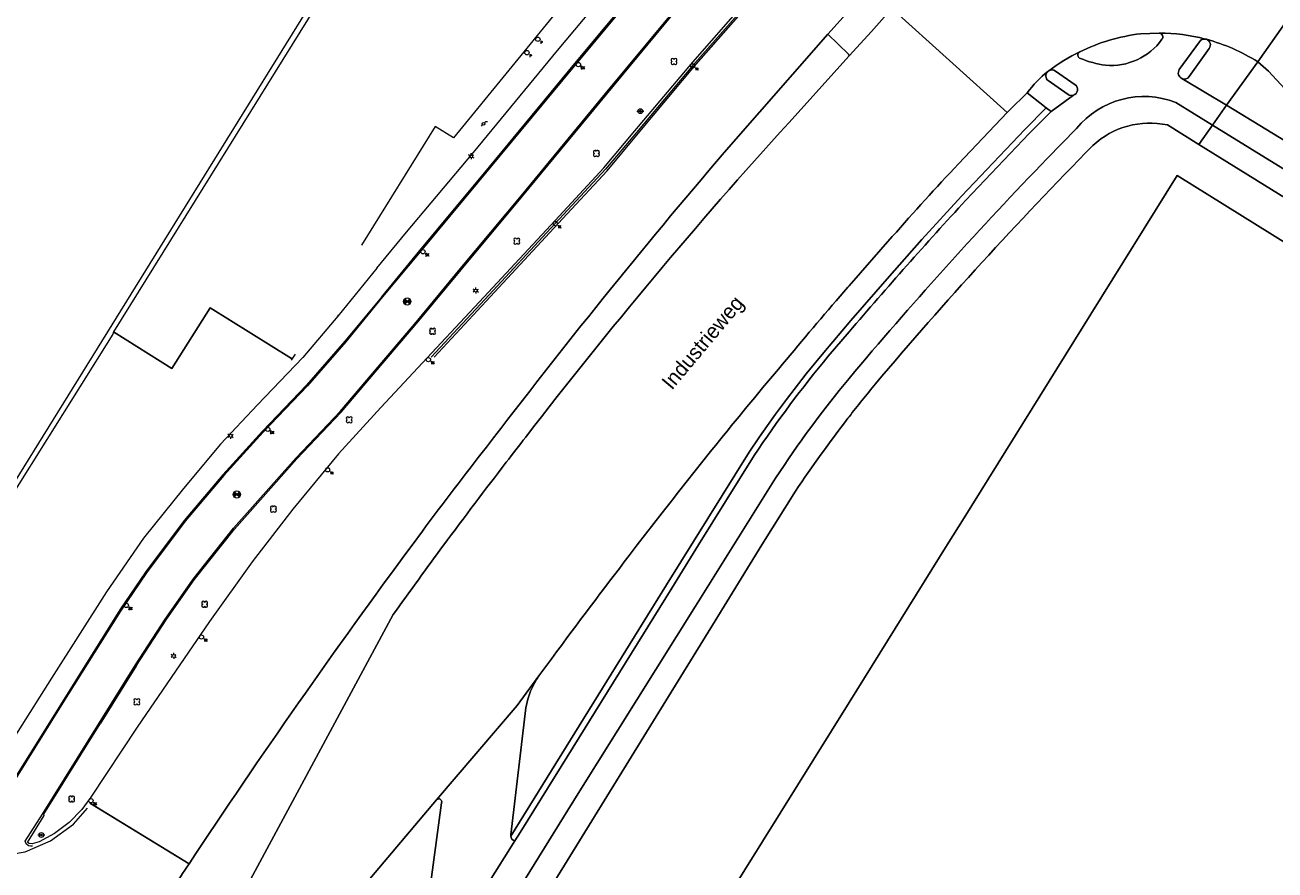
# Model space of a CAD drawing. Header units: metres. Extents: x 151448 to 154749, y 463108 to 465296.
# Tile 304 of 449: x 153931 to 154036, y 463973 to 464043. Entities that reach past the tile are written whole.
import ezdxf
from ezdxf.enums import TextEntityAlignment as Align

# ---------------------------------------------------------------- set-up
doc = ezdxf.new("R2010")
doc.units = ezdxf.units.M
doc.layers.get('0').update_dxf_attribs({"lineweight": 9})
for name, color, linetype, lineweight in [('B-ME-GR-BOOM-S', 253, 'Continuous', 9), ('B-ME-IE-MEUBILAIR_LICHTMAST-S', 253, 'Continuous', 9), ('B-ME-IE-MEUBILAIR_PAAL-S', 253, 'Continuous', 9), ('B-ME-IE-MEUBILAIR_PEILBUIS-S', 253, 'Continuous', 9), ('B-ME-IE-MEUBILAIR_STRAATKOLK-S', 253, 'Continuous', 9), ('B-ME-IE-MEUBILAIR_TROTTOIRKOLK-S', 253, 'Continuous', 9), ('B-ME-IE-MEUBILAIR_VERKEERSBORD-S', 253, 'Continuous', 9), ('B-ME-OG-BEBOUWING_HOOFDGEBOUW-G', 1, 'Continuous', 9), ('B-ME-RI-PUT-S', 253, 'Continuous', 9), ('B-ME-VH-KANTOPSLUITING_OPSLUITBAND_100X200-G', 253, 'Continuous', 9), ('B-ME-VH-KANTOPSLUITING_TROTTOIRBAND_180 200-G', 253, 'Continuous', 9), ('B-ME-VH-VERHARDING_ASFALT-G', 253, 'Continuous', 9), ('B-ME-VH-VERHARDING_TEGEL-G', 253, 'Continuous', 9), ('B-PV-GR-GROENVOORZIENING-GV', 253, 'Continuous', 9), ('B-PV-GR-HAAG-GV', 253, 'Continuous', 9), ('B-PV-OG-BEBOUWING-GV', 1, 'Continuous', 9), ('B-PV-OG-TERREIN_BEGROEID-GV', 253, 'Continuous', 9), ('B-PV-OG-TERREIN_ERF-GV', 253, 'Continuous', 9), ('B-PV-OG-TOPOGRAFIE-T18', 2, 'Continuous', 9), ('B-PV-VH-GESLOTENVERHARDING_ASFALT-GV', 253, 'Continuous', 9), ('B-PV-VH-OPENVERHARDING_BETONSTRAATSTEEN-GV', 253, 'Continuous', 9), ('B-PV-VH-OPENVERHARDING_TEGEL-GV', 253, 'Continuous', 9)]:
    doc.layers.add(name, color=color, linetype=linetype, lineweight=lineweight)
doc.styles.add('18_100', font='romans', dxfattribs={"width": 0.8, "height": 0.18})
doc.styles.add('18_200', font='romans', dxfattribs={"width": 0.8, "height": 0.36})
doc.styles.add('Drong', font='txt', dxfattribs={"height": 1.8})
doc.styles.add('NLCS-ISO', font='txt')

# ---------------------------------------------------------------- blocks, each defined once
blk = doc.blocks.new('STRAATKOLK')
at = {"ltscale": 2}
blk.add_ellipse((0, 0), major_axis=(-0.127, 0.127), ratio=1, start_param=3.926991, end_param=10.210176, dxfattribs=at)
at = {"ltscale": 2, "style": '18_100', "width": 0.8}
blk.add_text('SK', height=0.216, dxfattribs=at).set_placement((0.19, -0.37))
at = {"style": '18_200', "width": 0.8}
blk.add_attdef('HOOGTE', (0.29, 0.21), '', height=0.25, dxfattribs=at)
blk = doc.blocks.new('TROTTOIRKOLK')
at = {"ltscale": 2}
blk.add_ellipse((0, 0), major_axis=(-0.127, 0.127), ratio=1, start_param=3.926991, end_param=10.210176, dxfattribs=at)
at = {"ltscale": 2, "style": '18_100', "width": 0.8}
blk.add_text('TK', height=0.216, dxfattribs=at).set_placement((0.19, -0.37))
at = {"style": '18_200', "width": 0.8}
blk.add_attdef('HOOGTE', (0.21, 0.18), '', height=0.25, dxfattribs=at)
blk = doc.blocks.new('put')
at = {"color": 0, "ltscale": 0.5}
for p, q in [((-0.3, 0.06), (-0.06, 0.05)), ((-0.3, 0.03), (-0.03, 0.03)), ((-0.3, 0), (0, 0)), ((-0.29, 0.08), (-0.08, 0.08)), ((-0.28, 0.11), (-0.11, 0.11)), ((-0.27, 0.14), (-0.14, 0.14)), ((-0.27, 0.14), (-0.14, 0.14)), ((-0.25, 0.16), (-0.16, 0.16)), ((-0.23, 0.19), (-0.19, 0.19)), ((0, 0), (0.3, 0)), ((0.03, 0.03), (0.3, 0.03)), ((0.05, 0.05), (0.29, 0.05)), ((0.08, 0.08), (0.29, 0.08)), ((0.11, 0.11), (0.28, 0.11)), ((0.14, 0.14), (0.27, 0.14)), ((0.16, 0.16), (0.25, 0.16)), ((0.19, 0.19), (0.23, 0.19)), ((-0.3, -0.03), (-0.03, -0.03)), ((-0.3, -0.05), (-0.05, -0.05)), ((-0.29, -0.08), (-0.08, -0.08)), ((-0.28, -0.11), (-0.11, -0.11)), ((-0.27, -0.14), (-0.14, -0.14)), ((-0.25, -0.16), (-0.16, -0.16)), ((-0.23, -0.19), (-0.19, -0.19)), ((0.03, -0.03), (0.3, -0.03)), ((0.05, -0.05), (0.29, -0.06)), ((0.08, -0.08), (0.29, -0.08)), ((0.11, -0.11), (0.28, -0.11)), ((0.14, -0.14), (0.27, -0.14)), ((0.16, -0.16), (0.25, -0.16)), ((0.19, -0.19), (0.23, -0.19))]:
    blk.add_line(p, q, dxfattribs=at)
at = {"ltscale": 0.5}
for p, q in [((-0.21, 0.21), (0.21, -0.21)), ((0.21, 0.21), (-0.21, -0.21))]:
    blk.add_line(p, q, dxfattribs=at)
blk.add_ellipse((0, 0), major_axis=(-0.212, 0.212), ratio=1, start_param=3.926991, end_param=10.210176, dxfattribs=at)
at = {"style": '18_200', "width": 0.8}
blk.add_attdef('HOOGTE', (0.4, 0.26), '', height=0.25, dxfattribs=at)
blk = doc.blocks.new('verkeersbord')
blk.add_line((-0.3, 0), (0.3, 0))
for radius in [0.2, 0.0745]:
    blk.add_circle((0, 0), radius)
at = {"style": '18_200', "width": 0.8}
blk.add_attdef('HOOGTE', (0.24, 0.18), '', height=0.25, dxfattribs=at)
blk = doc.blocks.new('boom')
for centre, major_axis, start_param, end_param in [((-0.12, 0.12), (-0.0916, 0.0916), 4.266828, 8.299543), ((0.12, 0.12), (0.0916, 0.0916), 4.266828, 8.299543), ((-0.12, -0.12), (0.0916, 0.0916), 1.125235, 5.15795), ((0.12, -0.12), (-0.0916, 0.0916), 1.125235, 5.15795)]:
    blk.add_ellipse(centre, major_axis=major_axis, ratio=1, start_param=start_param, end_param=end_param)
at = {"style": '18_200', "width": 0.8}
blk.add_attdef('HOOGTE', (0.31, 0.12), '', height=0.25, dxfattribs=at)
blk = doc.blocks.new('LICHTMAST')
at = {"ltscale": 0.1}
for p, q in [((-0.11, 0.06), (-0.22, 0.13)), ((0, 0.13), (0, 0.25)), ((0.11, 0.06), (0.22, 0.13)), ((-0.11, -0.06), (-0.22, -0.13)), ((0, -0.13), (0, -0.25)), ((0.11, -0.06), (0.22, -0.13))]:
    blk.add_line(p, q, dxfattribs=at)
blk.add_circle((0, 0), 0.127, dxfattribs=at)
at = {"style": '18_200', "width": 0.8}
blk.add_attdef('HOOGTE', (0.25, 0.24), '', height=0.25, dxfattribs=at)
blk = doc.blocks.new('PAAL')
at = {"ltscale": 2}
blk.add_ellipse((0, 0), major_axis=(-0.181, 0), ratio=1, start_param=3.926991, end_param=10.210176, dxfattribs=at)
at = {"ltscale": 2, "style": '18_200', "width": 0.8}
blk.add_text('P', height=0.218, dxfattribs=at).set_placement((0.22, -0.38))
at = {"style": '18_200', "width": 0.8}
blk.add_attdef('HOOGTE', (0.24, 0.2), '', height=0.25, dxfattribs=at)
blk = doc.blocks.new('PEILBUIS')
at = {"color": 0, "linetype": 'Continuous'}
blk.add_line((0.194, 0.191), (0.344, 0.191), dxfattribs=at)
for points in [[(0.081, 0.078), (0.194, 0.191)], [(-0.173, -0.178), (-0.077, -0.082)]]:
    blk.add_lwpolyline(points, dxfattribs=at)
blk.add_circle((0.002, -0.002), 0.113, dxfattribs=at)
at = {"style": '18_200', "width": 0.8}
blk.add_attdef('HOOGTE', (0.189, 0.224), '', height=0.25, dxfattribs=at)
at = {"style": 'NLCS-ISO'}
blk.add_attdef('NR', (0.222, -0.117), '', height=0.188, dxfattribs=at)

msp = doc.modelspace()

# ---------------------------------------------------------------- linework, layer by layer
at = {"layer": 'B-ME-OG-BEBOUWING_HOOFDGEBOUW-G', "linetype": 'Continuous'}
msp.add_line((153953.742, 464015.927), (153953.43, 464015.416), dxfattribs=at)
at = {"layer": 'B-ME-OG-BEBOUWING_HOOFDGEBOUW-G'}
msp.add_lwpolyline([(153976.88, 464060.536), (153984.715, 464055.663), (153966.981, 464033.959), (153965.442, 464034.916), (153959.306, 464025.029), (153959.306, 464025.029)], dxfattribs=at)
at = {"layer": 'B-ME-VH-KANTOPSLUITING_OPSLUITBAND_100X200-G'}
msp.add_line((153940.503, 463989.94), (153937.473, 463985.092), dxfattribs=at)
for points in [[(153960.978, 464020.698), (153964.422, 464024.869), (153969.991, 464031.552), (153977.108, 464040.166), (153982.321, 464046.424), (153987.051, 464052.157), (153990.075, 464055.821), (153991.91, 464057.997), (153992.176, 464058.315), (153992.557, 464058.875), (153992.822, 464059.498), (153992.961, 464060.161), (153992.969, 464060.838), (153992.844, 464061.504), (153992.593, 464062.132), (153992.224, 464062.7), (153991.282, 464063.88), (153990.618, 464064.659), (153988.458, 464066.728), (153986.029, 464068.548), (153982.729, 464070.693)], [(153964.089, 464018.712), (153967.608, 464022.965), (153972.733, 464029.107), (153979.742, 464037.597), (153985.235, 464044.204), (153990.304, 464050.31), (153992.812, 464053.356)]]:
    msp.add_lwpolyline(points, dxfattribs=at)
at = {"layer": 'B-ME-VH-KANTOPSLUITING_OPSLUITBAND_100X200-G', "linetype": 'Continuous'}
for points in [[(153960.978, 464020.698), (153957.912, 464017.013), (153954.71, 464013.348), (153951.026, 464009.493), (153947.714, 464005.862), (153944.486, 464002.03), (153941.263, 463997.726), (153939.12, 463994.602), (153934.154, 463986.677), (153929.77, 463979.624), (153928.256, 463977.246)], [(153940.503, 463989.94), (153942.977, 463993.745), (153945.322, 463997.081), (153948.679, 464001.33), (153953.89, 464007.187), (153957.593, 464011.082), (153964.09, 464018.713)], [(153932.79, 463977.439), (153932.776, 463977.546), (153937.473, 463985.092)]]:
    msp.add_lwpolyline(points, dxfattribs=at)
at = {"layer": 'B-ME-VH-KANTOPSLUITING_TROTTOIRBAND_180 200-G'}
msp.add_lwpolyline([(153965.548, 464016.445), (153969.495, 464020.679), (153975.458, 464027.078), (153979.522, 464031.475), (153982.11, 464034.543), (153986.955, 464040.281), (153993.291, 464047.528), (153996.278, 464050.89), (153992.731, 464053.414)], dxfattribs=at)
at = {"layer": 'B-ME-VH-KANTOPSLUITING_TROTTOIRBAND_180 200-G', "linetype": 'Continuous'}
msp.add_lwpolyline([(153965.548, 464016.445), (153960.92, 464011.484), (153957.376, 464007.618), (153953.557, 464003.003), (153950.168, 463998.604), (153946.604, 463993.611), (153940.56, 463984.794), (153936.683, 463978.973), (153935.948, 463977.935), (153934.889, 463976.848), (153933.663, 463975.932), (153932.392, 463975.241), (153931.799, 463975.074), (153931.558, 463975.093), (153931.405, 463975.183), (153932.79, 463977.439)], dxfattribs=at)
at = {"layer": 'B-ME-VH-VERHARDING_ASFALT-G'}
msp.add_lwpolyline([(153965.359, 464015.674), (153969.698, 464020.343), (153975.727, 464026.821), (153979.812, 464031.219), (153982.402, 464034.323), (153987.24, 464040.109), (153993.483, 464047.21), (153996.619, 464050.707)], dxfattribs=at)
at = {"layer": 'B-ME-VH-VERHARDING_ASFALT-G', "linetype": 'Continuous'}
msp.add_lwpolyline([(153908.167, 463985.897), (153915.848, 463981.053), (153923.298, 463976.335), (153925.441, 463974.941), (153927.079, 463974.108), (153929.077, 463974.035), (153931.209, 463974.409), (153933.336, 463975.32), (153935.256, 463976.715), (153936.425, 463978.032)], dxfattribs=at)
at = {"layer": 'B-ME-VH-VERHARDING_TEGEL-G'}
for points in [[(153959.517, 464018.834), (153964.508, 464024.795), (153970.077, 464031.487), (153977.088, 464039.937), (153982.383, 464046.336), (153987.091, 464052.061), (153990.151, 464055.735), (153991.987, 464057.933), (153992.253, 464058.251), (153992.645, 464058.827), (153992.918, 464059.468), (153993.061, 464060.15), (153993.068, 464060.847), (153992.941, 464061.531), (153992.682, 464062.178), (153992.303, 464062.763), (153991.36, 464063.944), (153990.694, 464064.724), (153988.504, 464066.806), (153986.081, 464068.629), (153982.793, 464070.757)], [(153960.566, 464023.089), (153963.064, 464026.098), (153968.652, 464032.76), (153975.672, 464041.244), (153980.857, 464047.473), (153985.805, 464053.494), (153988.87, 464057.195), (153989.258, 464057.661), (153989.973, 464058.507), (153989.991, 464058.528), (153990.393, 464059.115), (153990.669, 464059.77), (153990.806, 464060.468), (153990.801, 464061.179), (153990.651, 464061.874), (153990.365, 464062.525), (153989.954, 464063.105), (153989.209, 464063.956), (153987.533, 464065.516), (153985.445, 464067.083), (153982.064, 464069.308)], [(153964.007, 464018.769), (153967.531, 464023.029), (153972.656, 464029.17), (153979.665, 464037.661), (153985.158, 464044.268), (153990.227, 464050.374), (153992.844, 464053.552), (153996.542, 464050.902), (153993.382, 464047.316), (153986.943, 464039.977), (153982.267, 464034.426), (153979.67, 464031.346), (153975.476, 464026.812), (153969.588, 464020.486), (153965.113, 464015.661)]]:
    msp.add_lwpolyline(points, dxfattribs=at)
at = {"layer": 'B-ME-VH-VERHARDING_TEGEL-G', "linetype": 'Continuous'}
for points in [[(153960.566, 464023.089), (153957.318, 464019.097), (153954.397, 464015.649), (153950.607, 464011.7), (153947.524, 464008.402), (153944.423, 464004.711), (153941.101, 464000.564), (153937.997, 463996.102), (153933.408, 463988.89), (153927.773, 463979.996), (153926.651, 463978.071), (153924.165, 463977.479), (153922.453, 463978.468)], [(153961.05, 464020.711), (153957.984, 464016.956), (153954.775, 464013.282), (153951.075, 464009.415), (153947.795, 464005.798), (153944.566, 464001.979), (153941.336, 463997.673), (153939.168, 463994.481), (153934.217, 463986.619), (153929.824, 463979.556), (153928.319, 463977.177), (153927.159, 463976.257), (153925.519, 463975.844), (153923.888, 463976.222), (153923.182, 463976.564), (153915.721, 463981.328)], [(153931.828, 463974.884), (153931.659, 463974.869), (153931.496, 463974.911), (153931.305, 463975.058), (153931.204, 463975.277), (153932.66, 463977.549), (153937.386, 463985.134), (153940.418, 463989.994), (153942.894, 463993.801), (153945.242, 463997.141), (153948.603, 464001.394), (153953.817, 464007.255), (153957.519, 464011.149), (153964.014, 464018.778)]]:
    msp.add_lwpolyline(points, dxfattribs=at)
at = {"layer": 'B-ME-VH-VERHARDING_TEGEL-G'}
msp.add_point((153957.348, 464019.155), dxfattribs=at)
at = {"layer": 'B-PV-GR-GROENVOORZIENING-GV', "flags": 128}
for points in [[(154009.749, 464028.765), (154015.04, 464034.33), (154016.865, 464036.168), (154016.467, 464036.477), (154014.676, 464034.673), (154009.383, 464029.105), (154006.084, 464025.476), (154003.37, 464022.423), (154000.152, 464018.726), (153997.885, 464016.067), (153996.424, 464014.28), (153994.781, 464012.15), (153993.863, 464010.905), (153992.537, 464009.022), (153991.672, 464007.739), (153984.761, 463996.687), (153971.753, 463975.72)], [(153998.268, 464015.75), (154000, 464017.783)], [(153972.085, 463975.317), (153972.53, 463976.025), (153975.966, 463981.514), (153985.199, 463996.411), (153987.423, 464000), (153992.092, 464007.467)]]:
    msp.add_lwpolyline(points, dxfattribs=at)
at = {"layer": 'B-PV-GR-GROENVOORZIENING-GV'}
for points in [[(154000, 464017.783, -0.0087258), (154009.749, 464028.765)], [(153992.092, 464007.467, -0.0278549), (153998.268, 464015.75)], [(153971.753, 463975.72, 0.3308123), (153972.085, 463975.317)]]:
    msp.add_lwpolyline(points, format="xyb", dxfattribs=at)
at = {"layer": 'B-PV-GR-HAAG-GV', "flags": 128}
for points in [[(154016.865, 464036.168), (154016.467, 464036.477), (154014.676, 464034.673), (154009.383, 464029.105), (154006.084, 464025.476), (154003.37, 464022.423), (154000.152, 464018.726), (153997.885, 464016.067), (153996.424, 464014.28), (153994.781, 464012.15), (153993.863, 464010.905), (153992.537, 464009.022), (153991.672, 464007.739), (153984.761, 463996.687), (153971.753, 463975.72)], [(154009.749, 464028.765), (154015.04, 464034.33), (154016.865, 464036.168)], [(153998.268, 464015.75), (154000, 464017.783)], [(153972.085, 463975.317), (153972.53, 463976.025), (153975.966, 463981.514), (153985.199, 463996.411), (153987.423, 464000), (153992.092, 464007.467)]]:
    msp.add_lwpolyline(points, dxfattribs=at)
at = {"layer": 'B-PV-GR-HAAG-GV'}
for points in [[(154000, 464017.783, -0.0087258), (154009.749, 464028.765)], [(153992.092, 464007.467, -0.0278549), (153998.268, 464015.75)], [(153971.753, 463975.72, 0.3308123), (153972.085, 463975.317)]]:
    msp.add_lwpolyline(points, format="xyb", dxfattribs=at)
at = {"layer": 'B-PV-OG-BEBOUWING-GV', "flags": 128}
for points in [[(153960.403, 464082.774), (153953.844, 464086.977), (153911.896, 464019.794), (153907.342, 464018.672), (153905.344, 464015.503), (153909.92, 464016.63), (153901.629, 464003.351), (153907.075, 464000), (153921.549, 463991.095), (153927.069, 464000), (153959.146, 464051.747), (153967.068, 464064.931), (153954.35, 464072.833)], [(154009.602, 464002.279), (154008.182, 464000), (154000, 463986.866), (153987.013, 463966.02), (154000, 463958.019), (154005.575, 463954.489), (154025.137, 463942.332), (154031.204, 463951.955), (154049.485, 463981.323), (154044.689, 463984.356), (154054.433, 464000), (154060.72, 464010.095), (154027.39, 464030.831), (154020.177, 464019.254)]]:
    msp.add_lwpolyline(points, close=True, dxfattribs=at)
msp.add_lwpolyline([(153976.877, 464060.531), (153969.581, 464065.085), (153968.446, 464065.793), (153967.675, 464064.554), (153967.068, 464064.931), (153959.146, 464051.747), (153959.553, 464051.493), (153938.59, 464017.786), (153943.47, 464014.724), (153946.65, 464019.779), (153953.439, 464015.557), (153953.467, 464015.603)], dxfattribs=at)
at = {"layer": 'B-PV-OG-TERREIN_BEGROEID-GV', "flags": 128}
for points in [[(153994.967, 464035.233), (154000, 464040.814), (153999.961, 464040.939), (153998.236, 464042.612), (153989.56, 464032.737)], [(154016.467, 464036.477), (154014.866, 464037.721), (154013.408, 464036.291), (154013.212, 464036.081), (154009.133, 464031.798)], [(153971.753, 463975.72), (153984.761, 463996.687), (153991.672, 464007.739), (153992.537, 464009.022), (153993.863, 464010.905), (153994.781, 464012.15), (153996.424, 464014.28), (153997.885, 464016.067), (154000.152, 464018.726), (154003.37, 464022.423), (154006.084, 464025.476), (154009.383, 464029.105), (154014.676, 464034.673), (154016.467, 464036.477)], [(154003.613, 464025.727), (154000.001, 464021.628), (153999.893, 464021.503)], [(153984.396, 464002.673), (153982.319, 464000), (153981.638, 463999.116)], [(153964.378, 464001.16), (153963.518, 463999.999)], [(153942.061, 463969.086), (153941.937, 463968.897), (153946.54, 463965.948), (153947.693, 463967.745), (153961.948, 463994.193)], [(153975.188, 463990.539), (153974.107, 463989.078)], [(153973.027, 463986.426), (153971.759, 463975.821)], [(153965.565, 463978.737), (153953.373, 463964.316), (153952.232, 463962.479), (153933.276, 463931.972)], [(153965.072, 463971.858), (153965.974, 463978.486)]]:
    msp.add_lwpolyline(points, dxfattribs=at)
msp.add_lwpolyline([(154034.123, 464040.312), (154031.527, 464036.695), (154040.857, 464030.999), (154041.064, 464030.868), (154041.812, 464032.028), (154041.893, 464032.153), (154036.397, 464038.07), (154035.034, 464039.537)], close=True, dxfattribs=at)
at = {"layer": 'B-PV-OG-TERREIN_BEGROEID-GV'}
for points in [[(153973.009, 464009.001, -0.0204205), (153994.967, 464035.233)], [(153989.56, 464032.737, 0.0135561), (153969.718, 464008.157)], [(154009.133, 464031.798, 0.0095753), (154003.613, 464025.727)], [(153999.893, 464021.503, 0.0054693), (153994.774, 464015.469)], [(153994.774, 464015.469, 0.0112234), (153984.396, 464002.673)], [(153969.718, 464008.157, 0.0072039), (153964.378, 464001.16)], [(153971.378, 464006.9, -0.0015826), (153973.009, 464009.001)], [(153966.166, 464000, -0.0052736), (153971.378, 464006.9)], [(153963.518, 463999.999, 0.0128568), (153944.896, 463973.403)], [(153961.948, 463994.193, -0.0047122), (153966.166, 464000)], [(153981.638, 463999.116, 0.005386), (153975.188, 463990.539)], [(153974.107, 463989.078, 0.1130995), (153973.027, 463986.426)], [(153965.974, 463978.486, 0.8277173), (153965.565, 463978.737)], [(153971.759, 463975.821, 0.0597855), (153971.753, 463975.72)], [(153944.896, 463973.403, 0.001988), (153942.061, 463969.086)]]:
    msp.add_lwpolyline(points, format="xyb", dxfattribs=at)
at = {"layer": 'B-PV-OG-TERREIN_ERF-GV'}
for points in [[(154026.575, 464035.041, 0.2434149), (154020.367, 464033.342)], [(154020.367, 464033.342, 0.0193139), (154002.206, 464013.444)], [(154002.206, 464013.444, 0.0066495), (154000, 464010.697)], [(153999.906, 464010.572, 0.0174292), (153995.532, 464004.5)]]:
    msp.add_lwpolyline(points, format="xyb", dxfattribs=at)
at = {"layer": 'B-PV-OG-TERREIN_ERF-GV', "flags": 128}
for points in [[(154048.859, 464021.128), (154038.767, 464027.479), (154029.212, 464033.405), (154026.575, 464035.041)], [(153953.467, 464015.603), (153953.439, 464015.557), (153946.65, 464019.779), (153943.47, 464014.724), (153938.59, 464017.786), (153938.525, 464017.589), (153927.477, 464000), (153919.045, 463986.396)], [(154000, 464010.697), (153999.906, 464010.572)], [(153995.532, 464004.5), (153992.716, 464000), (153988.811, 463993.671), (153975.656, 463972.348), (153970.045, 463963.32), (153951.466, 463933.388), (153946.11, 463924.638), (153947.199, 463924.479)]]:
    msp.add_lwpolyline(points, dxfattribs=at)
msp.add_lwpolyline([(153987.013, 463966.02), (154000, 463986.866), (154008.182, 464000), (154009.602, 464002.279), (154020.177, 464019.254), (154027.39, 464030.831), (154060.72, 464010.095), (154054.433, 464000), (154044.689, 463984.356), (154049.485, 463981.323), (154031.204, 463951.955), (154025.137, 463942.332), (154005.575, 463954.489), (154000, 463958.019)], close=True, dxfattribs=at)
at = {"layer": 'B-PV-VH-GESLOTENVERHARDING_ASFALT-GV', "flags": 128}
for points in [[(154009.834, 464052.227), (154008.955, 464050.865), (154008.518, 464050.371), (154007.478, 464049.194), (154006.688, 464048.297), (154006.318, 464047.877), (154005.764, 464047.248), (154005.651, 464047.12), (154004.148, 464045.411), (154003.578, 464044.771), (154013.212, 464036.081), (154013.408, 464036.291), (154014.866, 464037.721)], [(153989.56, 464032.737), (153998.236, 464042.612), (153999.752, 464044.316), (154001.711, 464046.469), (153996.719, 464050.82)], [(154034.123, 464040.312), (154036.763, 464044.053), (154033.022, 464046.367), (154033, 464046.381), (154030.348, 464048.035)], [(154009.133, 464031.798), (154013.212, 464036.081), (154003.578, 464044.771), (154001.862, 464042.846), (154000, 464040.814), (153994.967, 464035.233)], [(154043.266, 464039.984), (154036.763, 464044.053), (154034.123, 464040.312), (154035.034, 464039.537), (154036.397, 464038.07), (154036.858, 464038.749), (154046.2, 464033.047), (154047.724, 464032.135), (154049.241, 464031.211), (154050.751, 464030.275), (154052.254, 464029.327), (154054.261, 464028.042), (154056.257, 464026.741), (154057.264, 464026.07), (154058.26, 464025.383), (154059.808, 464024.282), (154061.339, 464023.157), (154062.854, 464022.011), (154064.361, 464020.829)], [(154024.333, 464042.651), (154025.897, 464042.712)], [(154029.741, 464042.214), (154029.833, 464042.19)], [(154016.6, 464039.503), (154016.679, 464039.563)], [(153999.893, 464021.503), (154000.001, 464021.628), (154003.613, 464025.727)], [(153981.638, 463999.116), (153982.319, 464000), (153984.396, 464002.673)], [(153963.518, 463999.999), (153964.378, 464001.16)], [(153961.948, 463994.193), (153947.693, 463967.745), (153946.54, 463965.948), (153952.232, 463962.479), (153953.373, 463964.316), (153965.565, 463978.737), (153972.284, 463986.602), (153974.107, 463989.078), (153975.188, 463990.539)], [(153944.896, 463973.403), (153936.591, 463978.494)], [(153936.67, 463978.445), (153944.896, 463973.403)]]:
    msp.add_lwpolyline(points, dxfattribs=at)
at = {"layer": 'B-PV-VH-GESLOTENVERHARDING_ASFALT-GV'}
for points in [[(154019.265, 464041.151, -0.0836894), (154024.333, 464042.651)], [(154025.897, 464042.712, -0.0608636), (154029.741, 464042.214)], [(154029.833, 464042.19, -0.0749761), (154034.123, 464040.312)], [(154016.679, 464039.563, -0.0479254), (154019.265, 464041.151)], [(154014.866, 464037.721, -0.0671248), (154016.6, 464039.503)], [(153994.967, 464035.233, 0.0204205), (153973.009, 464009.001)], [(153969.718, 464008.157, -0.0135561), (153989.56, 464032.737)], [(154003.613, 464025.727, -0.0095753), (154009.133, 464031.798)], [(153994.774, 464015.469, -0.0054693), (153999.893, 464021.503)], [(153984.396, 464002.673, -0.0112234), (153994.774, 464015.469)], [(153964.378, 464001.16, -0.0072039), (153969.718, 464008.157)], [(153973.009, 464009.001, 0.0015826), (153971.378, 464006.9)], [(153971.378, 464006.9, 0.0052736), (153966.166, 464000)], [(153944.896, 463973.403, -0.0128568), (153963.518, 463999.999)], [(153966.166, 464000, 0.0047122), (153961.948, 463994.193)], [(153975.188, 463990.539, -0.005386), (153981.638, 463999.116)], [(153942.061, 463969.086, -0.001988), (153944.896, 463973.403)]]:
    msp.add_lwpolyline(points, format="xyb", dxfattribs=at)
at = {"layer": 'B-PV-VH-OPENVERHARDING_BETONSTRAATSTEEN-GV', "flags": 128}
msp.add_lwpolyline([(154001.711, 464046.469), (153999.752, 464044.316), (153998.236, 464042.612), (153999.961, 464040.939), (154000, 464040.814), (154001.862, 464042.846), (154003.578, 464044.771), (154001.811, 464046.378)], close=True, dxfattribs=at)
at = {"layer": 'B-PV-VH-OPENVERHARDING_BETONSTRAATSTEEN-GV'}
for points in [[(154024.333, 464042.651, 0.0836894), (154019.265, 464041.151)], [(154026.125, 464042.189, 0.6036755), (154025.897, 464042.712)], [(154021.407, 464040.02, 0.2629931), (154026.125, 464042.189)], [(154029.741, 464042.214, 0.3086191), (154029.254, 464041.986)], [(154030.061, 464041.427, 0.5295883), (154029.833, 464042.19)], [(154019.265, 464041.151, 0.6801422), (154019.312, 464040.588)], [(154019.312, 464040.588, 0.0535371), (154021.407, 464040.02)], [(154016.6, 464039.503, 0.4771101), (154016.634, 464038.74)], [(154017.234, 464039.537, 0.306226), (154016.679, 464039.563)], [(154027.57, 464039.662, 0.4626046), (154027.793, 464038.92)], [(154027.793, 464038.92, 0.3500126), (154028.407, 464039.081)], [(154018.284, 464037.597, 0.2458801), (154018.74, 464037.527)], [(154018.74, 464037.527, 0.5967862), (154018.884, 464038.395)], [(153973.027, 463986.426, -0.1130995), (153974.107, 463989.078)], [(153965.565, 463978.737, -0.8277173), (153965.974, 463978.486)], [(153971.753, 463975.72, -0.0597855), (153971.759, 463975.821)], [(153972.085, 463975.317, -0.3308123), (153971.753, 463975.72)]]:
    msp.add_lwpolyline(points, format="xyb", dxfattribs=at)
at = {"layer": 'B-PV-VH-OPENVERHARDING_BETONSTRAATSTEEN-GV', "flags": 128}
for points in [[(154025.897, 464042.712), (154024.333, 464042.651)], [(154029.254, 464041.986), (154027.57, 464039.662)], [(154029.833, 464042.19), (154029.741, 464042.214)], [(154028.407, 464039.081), (154030.061, 464041.427)], [(154016.679, 464039.563), (154016.6, 464039.503)], [(154018.884, 464038.395), (154017.234, 464039.537)], [(154016.634, 464038.74), (154018.284, 464037.597)], [(153974.107, 463989.078), (153972.284, 463986.602), (153965.565, 463978.737)], [(153971.759, 463975.821), (153973.027, 463986.426)], [(153965.974, 463978.486), (153965.072, 463971.858), (153964.6, 463967.656)], [(153965.119, 463966.529), (153965.746, 463966.108), (153966.136, 463965.845), (153972.085, 463975.317)]]:
    msp.add_lwpolyline(points, dxfattribs=at)
at = {"layer": 'B-PV-VH-OPENVERHARDING_TEGEL-GV'}
for points in [[(154029.741, 464042.214, 0.0608636), (154025.897, 464042.712)], [(154025.897, 464042.712, -0.6036755), (154026.125, 464042.189)], [(154026.125, 464042.189, -0.2629931), (154021.407, 464040.02)], [(154029.254, 464041.986, -0.3086191), (154029.741, 464042.214)], [(154034.123, 464040.312, 0.0749761), (154029.833, 464042.19)], [(154029.833, 464042.19, -0.5295883), (154030.061, 464041.427)], [(154019.265, 464041.151, 0.0479254), (154016.679, 464039.563)], [(154019.312, 464040.588, -0.6801422), (154019.265, 464041.151)], [(154021.407, 464040.02, -0.0535371), (154019.312, 464040.588)], [(154016.6, 464039.503, 0.0671248), (154014.866, 464037.721)], [(154016.634, 464038.74, -0.4771101), (154016.6, 464039.503)], [(154016.679, 464039.563, -0.306226), (154017.234, 464039.537)], [(154027.793, 464038.92, -0.4626046), (154027.57, 464039.662)], [(154028.407, 464039.081, -0.3500126), (154027.793, 464038.92)], [(154018.74, 464037.527, -0.2458801), (154018.284, 464037.597)], [(154018.884, 464038.395, -0.5967862), (154018.74, 464037.527)], [(154018.983, 464034.744, -0.3260685), (154027.275, 464036.912)], [(154027.275, 464036.912, 0.3260685), (154018.983, 464034.744)], [(154020.367, 464033.342, -0.2434149), (154026.575, 464035.041)], [(154002.206, 464013.444, -0.0193139), (154020.367, 464033.342)], [(154000.489, 464014.476, -0.0171231), (154016.539, 464032.239)], [(154016.539, 464032.239, 0.0171231), (154000.489, 464014.476)], [(154009.749, 464028.765, 0.0087258), (154000, 464017.783)], [(153998.268, 464015.75, 0.0278549), (153992.092, 464007.467)], [(153993.857, 464005.567, -0.0272426), (154000, 464013.89)], [(154000, 464013.89, 0.0272426), (153993.857, 464005.567)], [(154000, 464010.697, -0.0066495), (154002.206, 464013.444)], [(153995.532, 464004.5, -0.0174292), (153999.906, 464010.572)]]:
    msp.add_lwpolyline(points, format="xyb", dxfattribs=at)
at = {"layer": 'B-PV-VH-OPENVERHARDING_TEGEL-GV', "flags": 128}
for points in [[(154027.57, 464039.662), (154029.254, 464041.986)], [(154030.061, 464041.427), (154028.407, 464039.081)], [(154017.234, 464039.537), (154018.884, 464038.395)], [(154027.793, 464038.92), (154031.527, 464036.695), (154034.123, 464040.312)], [(154018.284, 464037.597), (154016.634, 464038.74)], [(154031.527, 464036.695), (154027.793, 464038.92)], [(154018.74, 464037.527), (154016.865, 464036.168), (154015.04, 464034.33), (154009.749, 464028.765)], [(154014.866, 464037.721), (154016.467, 464036.477), (154016.865, 464036.168), (154018.74, 464037.527)], [(154026.575, 464035.041), (154029.212, 464033.405), (154030.348, 464035.02), (154027.275, 464036.912)], [(154027.275, 464036.912), (154030.348, 464035.02), (154031.527, 464036.695)], [(154047.614, 464026.724), (154041.064, 464030.868), (154040.857, 464030.999), (154031.527, 464036.695), (154030.348, 464035.02), (154040.069, 464029.036), (154051.866, 464021.576)], [(154016.539, 464032.239), (154018.983, 464034.744)], [(154018.983, 464034.744), (154016.539, 464032.239)], [(154051.866, 464021.576), (154040.069, 464029.036), (154030.348, 464035.02), (154029.212, 464033.405), (154038.767, 464027.479), (154048.859, 464021.128)], [(154000, 464017.783), (153998.268, 464015.75)], [(154000, 464013.89), (154000.489, 464014.476)], [(154000.489, 464014.476), (154000, 464013.89)], [(153999.906, 464010.572), (154000, 464010.697)], [(153992.092, 464007.467), (153987.423, 464000), (153985.199, 463996.411), (153975.966, 463981.514), (153972.53, 463976.025), (153972.085, 463975.317), (153966.136, 463965.845), (153966.037, 463965.687), (153947.066, 463935.141), (153945.222, 463932.127), (153941.323, 463925.755), (153939.592, 463922.899), (153932.473, 463911.449), (153928.762, 463905.479), (153924.343, 463898.307), (153926.379, 463897.063), (153934.513, 463910.154), (153977.381, 463979.271), (153987.184, 463994.905), (153990.379, 464000), (153993.857, 464005.567)], [(153993.857, 464005.567), (153990.379, 464000), (153987.184, 463994.905), (153977.381, 463979.271), (153934.513, 463910.154), (153926.379, 463897.063), (153926.339, 463897), (153926.268, 463896.89), (153916.668, 463881.406), (153919.263, 463879.801), (153922.619, 463885.119), (153921.875, 463885.525), (153926.669, 463893.266), (153926.637, 463893.295), (153936.378, 463908.974), (153946.104, 463924.628), (153946.11, 463924.638)], [(153946.11, 463924.638), (153951.466, 463933.388), (153970.045, 463963.32), (153975.656, 463972.348), (153988.811, 463993.671), (153992.716, 464000), (153995.532, 464004.5)]]:
    msp.add_lwpolyline(points, dxfattribs=at)

# ---------------------------------------------------------------- block references
at = {"layer": 'B-ME-GR-BOOM-S'}
for p in [(153985.386, 464040.343), (153978.903, 464032.67), (153972.258, 464025.346), (153965.226, 464017.829), (153958.27, 464010.446), (153951.936, 464002.996), (153946.198, 463995.052), (153940.535, 463986.913), (153935.095, 463978.808)]:
    msp.add_blockref('boom', p, dxfattribs=at)
at = {"layer": 'B-ME-IE-MEUBILAIR_LICHTMAST-S'}
for p in [(153968.445, 464032.427), (153968.832, 464021.226), (153948.366, 464009.107), (153943.612, 463990.744)]:
    msp.add_blockref('LICHTMAST', p, dxfattribs=at)
at = {"layer": 'B-ME-IE-MEUBILAIR_PAAL-S'}
for p in [(153974.016, 464042.193), (153973.107, 464041.076)]:
    msp.add_blockref('PAAL', p, dxfattribs=at)
at = {"layer": 'B-ME-IE-MEUBILAIR_PEILBUIS-S'}
msp.add_blockref('PEILBUIS', (153969.477, 464035.131), dxfattribs=at)
at = {"layer": 'B-ME-IE-MEUBILAIR_STRAATKOLK-S'}
for p in [(153977.404, 464040.077), (153964.425, 464024.465), (153951.466, 464009.649), (153939.647, 463994.962)]:
    msp.add_blockref('STRAATKOLK', p, dxfattribs=at)
at = {"layer": 'B-ME-IE-MEUBILAIR_TROTTOIRKOLK-S'}
for p in [(153986.943, 464039.977), (153975.476, 464026.812), (153964.883, 464015.461), (153956.469, 464006.27), (153945.931, 463992.325), (153936.699, 463978.666)]:
    msp.add_blockref('TROTTOIRKOLK', p, dxfattribs=at)
at = {"layer": 'B-ME-IE-MEUBILAIR_VERKEERSBORD-S'}
for p in [(153982.576, 464036.198), (153932.565, 463975.806)]:
    msp.add_blockref('verkeersbord', p, dxfattribs=at)
at = {"layer": 'B-ME-RI-PUT-S'}
for p in [(153963.113, 464020.316), (153963.113, 464020.316), (153948.888, 464004.216), (153948.888, 464004.216)]:
    msp.add_blockref('put', p, dxfattribs=at)

# ---------------------------------------------------------------- texts
at = {"layer": 'B-PV-OG-TOPOGRAFIE-T18', "style": 'Drong'}
msp.add_text('Industrieweg', height=1.25, rotation=50, dxfattribs=at).set_placement((153987.892, 464016.797), align=Align.MIDDLE)

doc.saveas('drawing.dxf')
